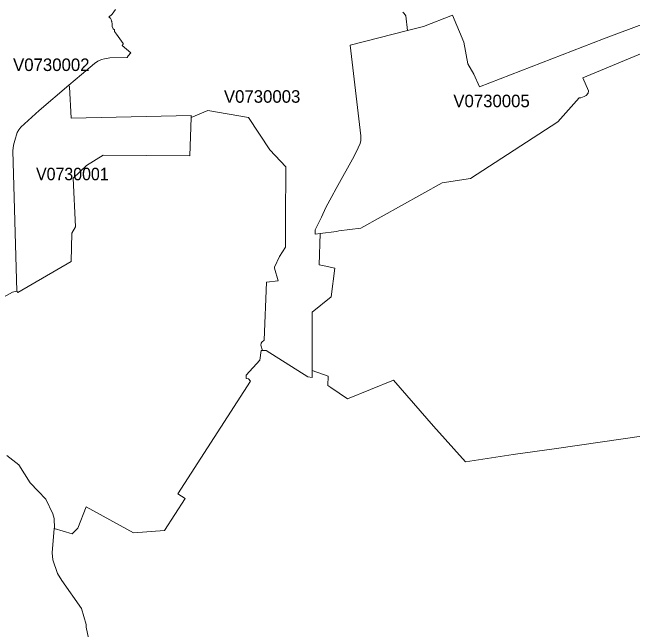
# Model space of a CAD drawing. Extents: x 369010 to 735936, y 6377141 to 6616555.
# Drawn here: x 526500 to 531448, y 6472991 to 6477918 of the extents above; entities that cross this region are included whole.
import ezdxf
from ezdxf.enums import TextEntityAlignment as Align

# ---------------------------------------------------------------- set-up
doc = ezdxf.new("R2010")
doc.units = 0
doc.header["$LTSCALE"] = 40
doc.layers.add('3', color=7, linetype='Continuous', lineweight=13)
doc.layers.add('4', color=7, linetype='Continuous')

msp = doc.modelspace()

# ---------------------------------------------------------------- linework, layer by layer
at = {"layer": '3'}
for points in [[(526353.53, 6475605.27), (526500.5, 6475684.72), (526534.76, 6475693.82), (526504.14, 6476813.45), (526509.27, 6476858.14), (526518.04, 6476894.38), (526538.73, 6476958.93), (526549.49, 6476979.95), (526565.54, 6477002.62), (526714.17, 6477135.69), (526950.17, 6477337.44), (526999.83, 6477380.64), (527051.46, 6477423.34), (527154.24, 6477510.89), (527182.21, 6477528.43), (527211.34, 6477541.01), (527235.01, 6477547.63), (527275.89, 6477554.91), (527414.91, 6477557.89), (527423.35, 6477570.3), (527443.54, 6477594.47), (527374.2, 6477654.21), (527383.96, 6477663.98), (527383.96, 6477669.94), (527331.33, 6477743.92), (527314.61, 6477765.1), (527313.95, 6477779), (527304.52, 6477787.28), (527300.05, 6477793.24), (527296.08, 6477806.48), (527296.24, 6477822.53), (527292.77, 6477845.04), (527289.29, 6477848.18), (527287.8, 6477860.93), (527281.51, 6477871.85), (527269.43, 6477880.46), (527294.75, 6477903.63), (527320.74, 6477941.69)], [(527320.74, 6477941.69), (527294.75, 6477903.63), (527269.43, 6477880.46), (527281.51, 6477871.85), (527287.8, 6477860.93), (527289.29, 6477848.18), (527292.77, 6477845.04), (527296.24, 6477822.53), (527296.08, 6477806.48), (527300.05, 6477793.24), (527304.52, 6477787.28), (527313.95, 6477779), (527314.61, 6477765.1), (527331.33, 6477743.92), (527383.96, 6477669.94), (527383.96, 6477663.98), (527374.2, 6477654.21), (527443.54, 6477594.47), (527423.35, 6477570.3), (527414.91, 6477557.89), (527275.89, 6477554.91), (527235.01, 6477547.63), (527211.34, 6477541.01), (527182.21, 6477528.43), (527154.24, 6477510.89), (527051.46, 6477423.34), (526999.83, 6477380.64), (526950.17, 6477337.44), (526955.8, 6477322.38), (526968.88, 6477072.96), (527926.15, 6477095.14), (527926.32, 6477079.58), (528058.89, 6477134.53), (528382.28, 6477078.92), (528553.25, 6476822.06), (528680.52, 6476684.86), (528678.37, 6476259.01), (528679.53, 6476043.2), (528629.54, 6475968.72), (528590.82, 6475885.14), (528590.32, 6475876.54), (528620.77, 6475774.42), (528526.6, 6475765.32), (528507.57, 6475300.91), (528488.86, 6475285.35), (528484.89, 6475277.58), (528481.09, 6475262.52), (528493.83, 6475219.48), (528525.11, 6475218.99), (528856.95, 6475009.29), (528890.05, 6475004.33), (528891.87, 6475058.61), (528892.03, 6475525.67), (529041.98, 6475648.31), (529072.6, 6475875.05), (528985.71, 6475895.07), (528948.14, 6475902.19), (528956.25, 6476152.43), (528916.36, 6476147.3), (528916.03, 6476182.39), (528964.85, 6476283.68), (529000.44, 6476361.13), (529048.43, 6476448.19), (529082.2, 6476511.57), (529225.69, 6476770.92), (529258.79, 6476836.29), (529273.19, 6476872.21), (529278.98, 6476896.21), (529278.32, 6476933.11), (529193.75, 6477655.04), (529651.7, 6477772.88), (529637.46, 6477889.73), (529626.54, 6477907.93), (529613.96, 6477919.85)], [(531564.43, 6477838.25), (531216.7, 6477705.52), (530225.5, 6477323.21), (530180.48, 6477424.66), (530134.31, 6477506.09), (530100.38, 6477679.04), (530011.83, 6477897.01), (529778.64, 6477805.98), (529651.7, 6477772.88), (529193.75, 6477655.04), (529278.32, 6476933.11), (529278.98, 6476896.21), (529273.19, 6476872.21), (529258.79, 6476836.29), (529225.69, 6476770.92), (529082.2, 6476511.57), (529048.43, 6476448.19), (529000.44, 6476361.13), (528964.85, 6476283.68), (528916.03, 6476182.39), (528916.36, 6476147.3), (528956.25, 6476152.43), (529084.02, 6476168.15), (529104.37, 6476173.12), (529280.31, 6476194.63), (529927.43, 6476558.25), (530153.84, 6476592.67), (530850.61, 6477043.34), (531022.07, 6477235.32), (531034.32, 6477236.32), (531062.45, 6477247.24), (531076.35, 6477254.19), (531094.06, 6477274.05), (531094.89, 6477290.77), (531051.36, 6477395.37), (531523.38, 6477591.32)], [(529613.96, 6477919.85), (529626.54, 6477907.93), (529637.46, 6477889.73), (529651.7, 6477772.88), (529778.64, 6477805.98), (530011.83, 6477897.01), (530100.38, 6477679.04), (530134.31, 6477506.09), (530180.48, 6477424.66), (530225.5, 6477323.21), (531216.7, 6477705.52), (531564.43, 6477838.25)], [(531523.38, 6477591.32), (531051.36, 6477395.37), (531094.89, 6477290.77), (531094.06, 6477274.05), (531076.35, 6477254.19), (531062.45, 6477247.24), (531034.32, 6477236.32), (531022.07, 6477235.32), (530850.61, 6477043.34), (530153.84, 6476592.67), (529927.43, 6476558.25), (529280.31, 6476194.63), (529104.37, 6476173.12), (529084.02, 6476168.15), (528956.25, 6476152.43), (528948.14, 6475902.19), (528985.71, 6475895.07), (529072.6, 6475875.05), (529041.98, 6475648.31), (528892.03, 6475525.67), (528891.87, 6475058.61), (529017.98, 6475015.42), (529015.33, 6474939.62), (529041.15, 6474924.06), (529172.56, 6474833.69), (529540.48, 6474981.66), (529860.4, 6474616.22), (530115.11, 6474331.06), (530494.94, 6474387.66), (530841.01, 6474436.82), (531187.9, 6474488.45), (531537.28, 6474538.27)], [(526456.14, 6474379.55), (526549.82, 6474306.4), (526640.85, 6474161.75), (526705.39, 6474095.55), (526766.46, 6474032.16), (526822.57, 6473914.32), (526832.34, 6473878.07), (526834.16, 6473801.28), (526833.99, 6473798.8), (526975.33, 6473754.44), (527021.67, 6473800.12), (527087.87, 6473970.92), (527465.22, 6473763.55), (527712.49, 6473781.59), (527878.32, 6474036.96), (527820.06, 6474073.7), (528398.33, 6474972.88), (528383.77, 6474993.9), (528364.57, 6474994.56), (528365.9, 6475022.7), (528474.96, 6475142.86), (528485.22, 6475219.65), (528493.83, 6475219.48), (528481.09, 6475262.52), (528484.89, 6475277.58), (528488.86, 6475285.35), (528507.57, 6475300.91), (528526.6, 6475765.32), (528620.77, 6475774.42), (528590.32, 6475876.54), (528590.82, 6475885.14), (528629.54, 6475968.72), (528679.53, 6476043.2), (528678.37, 6476259.01), (528680.52, 6476684.86), (528553.25, 6476822.06), (528382.28, 6477078.92), (528058.89, 6477134.53), (527926.32, 6477079.58), (527916.06, 6476774.06), (527223.09, 6476778.53), (527091.35, 6476695.61), (526985.59, 6476594.49), (527004.13, 6476206.38), (526974.67, 6476156.24), (526968.38, 6475929.5), (526543.03, 6475680.91), (526534.76, 6475693.82), (526500.5, 6475684.72), (526353.53, 6475605.27)], [(527114.69, 6472885.88), (527088.54, 6473010.83), (527086.72, 6473032.85), (527050.64, 6473159.62), (526894.56, 6473382.56), (526859.97, 6473440.15), (526822.41, 6473549.22), (526817.94, 6473605.16), (526833.99, 6473798.8), (526834.16, 6473801.28), (526832.34, 6473878.07), (526822.57, 6473914.32), (526766.46, 6474032.16), (526705.39, 6474095.55), (526640.85, 6474161.75), (526549.82, 6474306.4), (526456.14, 6474379.55)]]:
    msp.add_lwpolyline(points, dxfattribs=at)
msp.add_lwpolyline([(526950.17, 6477337.44), (526714.17, 6477135.69), (526565.54, 6477002.62), (526549.49, 6476979.95), (526538.73, 6476958.93), (526518.04, 6476894.38), (526509.27, 6476858.14), (526504.14, 6476813.45), (526534.76, 6475693.82), (526543.03, 6475680.91), (526968.38, 6475929.5), (526974.67, 6476156.24), (527004.13, 6476206.38), (526985.59, 6476594.49), (527091.35, 6476695.61), (527223.09, 6476778.53), (527916.06, 6476774.06), (527926.32, 6477079.58), (527926.15, 6477095.14), (526968.88, 6477072.96), (526955.8, 6477322.38)], close=True, dxfattribs=at)

# ---------------------------------------------------------------- texts
at = {"layer": '4'}
for s, p in [('V0730002', (526809.86, 6477449.83)), ('V0730003', (528492.02, 6477196.65)), ('V0730005', (530322.45, 6477161.02))]:
    msp.add_text(s, height=100, dxfattribs=at).set_placement(p, align=Align.CENTER)
at = {"layer": '4', "width": 0.95}
msp.add_text('V0730001', height=100, dxfattribs=at).set_placement((526977.73, 6476577.87), align=Align.CENTER)

doc.saveas('drawing.dxf')
